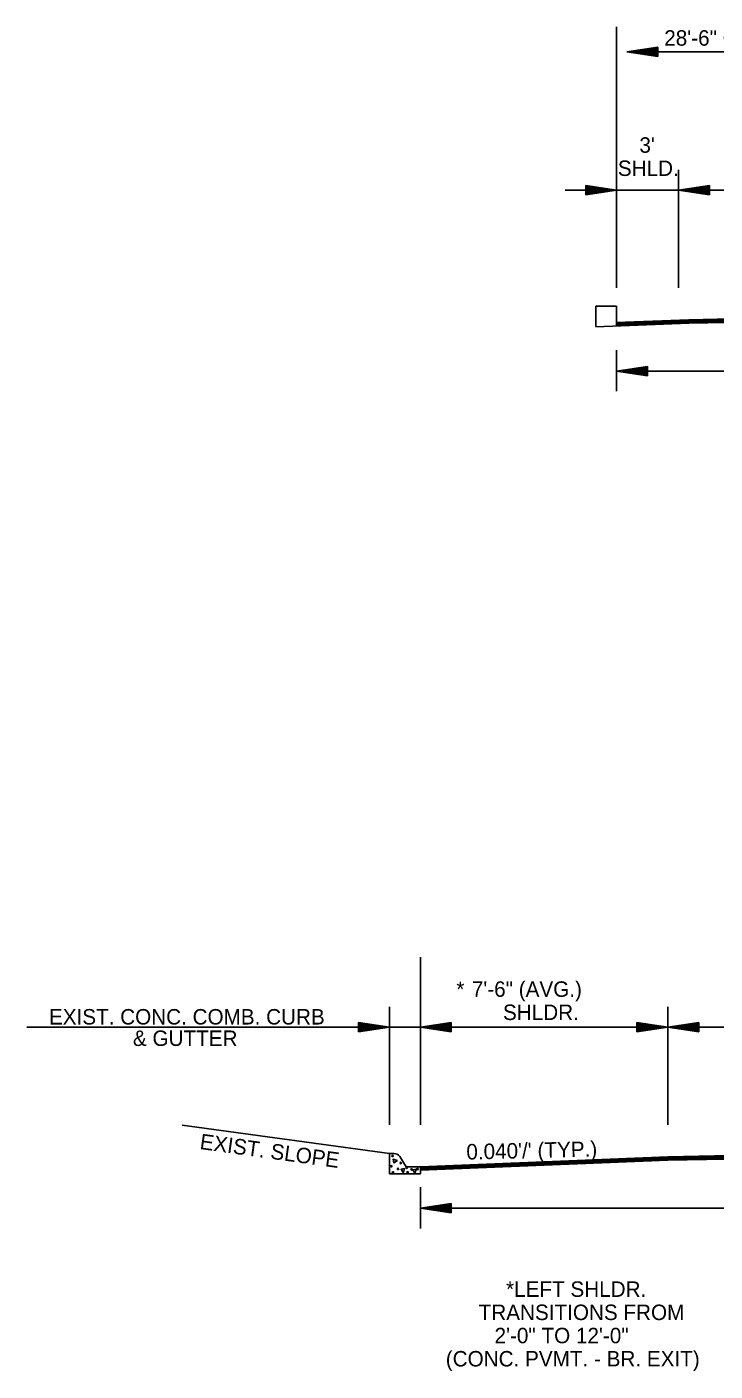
# Model space of a CAD drawing. Extents: x 542112 to 1930787, y -1968972 to 596640.
# Drawn here: x 544291 to 544624, y -1954597 to -1953945 of the extents above; entities that cross this region are included whole.
import ezdxf

# ---------------------------------------------------------------- set-up
doc = ezdxf.new("R2010")
doc.units = 0
doc.layers.add('R_Border', color=7, linetype='Continuous')
doc.layers.add('R_Draft', color=7, linetype='Continuous')

msp = doc.modelspace()

# ---------------------------------------------------------------- linework, layer by layer
at = {"layer": 'R_Border'}
for p, q in [((544576.68, -1954080.56), (544566.52, -1954080.56)), ((544566.52, -1954080.56), (544566.52, -1954090.37)), ((544576.68, -1954089.97), (544576.68, -1954080.56))]:
    msp.add_line(p, q, dxfattribs=at)
at = {"layer": 'R_Draft'}
for p, q in [((544576.68, -1954071.65), (544576.68, -1953945.09)), ((544596.68, -1953954.91), (544581.68, -1953957.16)), ((544596.68, -1953955.28), (544584.19, -1953957.16)), ((544596.68, -1953955.67), (544586.77, -1953957.16)), ((544596.68, -1953956.04), (544589.27, -1953957.16)), ((544596.68, -1953956.42), (544591.81, -1953957.16)), ((544596.68, -1953956.81), (544594.31, -1953957.16)), ((544596.68, -1953959.41), (544596.68, -1953954.91)), ((544596.68, -1953959.41), (544581.68, -1953957.16)), ((544581.68, -1953957.16), (544861.68, -1953957.16)), ((544596.68, -1953959.03), (544584.19, -1953957.16)), ((544596.68, -1953958.65), (544586.77, -1953957.16)), ((544596.68, -1953958.28), (544589.27, -1953957.16)), ((544596.68, -1953957.89), (544591.81, -1953957.16)), ((544596.68, -1953957.51), (544594.31, -1953957.16)), ((544606.68, -1954071.65), (544606.68, -1954014.34)), ((544561.68, -1954021.98), (544576.68, -1954024.23)), ((544561.68, -1954021.98), (544561.68, -1954026.48)), ((544621.68, -1954021.98), (544606.68, -1954024.23)), ((544621.68, -1954026.48), (544621.68, -1954021.98)), ((544576.68, -1954024.23), (544551.68, -1954024.23)), ((544561.68, -1954022.36), (544574.18, -1954024.23)), ((544561.68, -1954022.74), (544571.6, -1954024.23)), ((544561.68, -1954023.11), (544569.1, -1954024.23)), ((544561.68, -1954023.5), (544566.56, -1954024.23)), ((544561.68, -1954023.88), (544564.05, -1954024.23)), ((544561.68, -1954026.48), (544576.68, -1954024.23)), ((544561.68, -1954024.97), (544566.56, -1954024.23)), ((544561.68, -1954025.72), (544571.6, -1954024.23)), ((544561.68, -1954026.11), (544574.18, -1954024.23)), ((544561.68, -1954025.35), (544569.1, -1954024.23)), ((544561.68, -1954024.58), (544564.05, -1954024.23)), ((544606.68, -1954024.23), (544576.68, -1954024.23)), ((544716.68, -1954024.23), (544606.68, -1954024.23)), ((544621.68, -1954026.48), (544606.68, -1954024.23)), ((544621.68, -1954022.36), (544609.19, -1954024.23)), ((544621.68, -1954026.11), (544609.19, -1954024.23)), ((544621.68, -1954022.74), (544611.77, -1954024.23)), ((544621.68, -1954025.72), (544611.77, -1954024.23)), ((544621.68, -1954023.11), (544614.27, -1954024.23)), ((544621.68, -1954025.35), (544614.27, -1954024.23)), ((544621.68, -1954023.5), (544616.81, -1954024.23)), ((544621.68, -1954024.96), (544616.81, -1954024.23)), ((544621.68, -1954023.88), (544619.31, -1954024.23)), ((544621.68, -1954024.58), (544619.31, -1954024.23)), ((544611.68, -1954087.1), (544576.68, -1954088.5)), ((544721.67, -1954084.9), (544611.67, -1954087.1)), ((544721.68, -1954085.2), (544611.68, -1954087.4)), ((544721.68, -1954085.5), (544611.68, -1954087.7)), ((544721.69, -1954085.8), (544611.69, -1954088)), ((544721.7, -1954086.1), (544611.7, -1954088.3)), ((544721.7, -1954086.4), (544611.7, -1954088.6)), ((544721.71, -1954086.57), (544611.71, -1954088.77)), ((544611.68, -1954088.77), (544566.52, -1954090.57)), ((544611.68, -1954087.4), (544576.68, -1954088.8)), ((544611.68, -1954087.7), (544576.68, -1954089.1)), ((544611.68, -1954088), (544576.68, -1954089.4)), ((544611.68, -1954088.3), (544576.68, -1954089.7)), ((544611.68, -1954088.6), (544576.68, -1954090)), ((544576.68, -1954101.81), (544576.68, -1954121.81)), ((544591.68, -1954109.8), (544576.68, -1954112.05)), ((544591.68, -1954114.3), (544576.68, -1954112.05)), ((544591.68, -1954110.18), (544579.19, -1954112.05)), ((544591.68, -1954113.93), (544579.19, -1954112.05)), ((544581.66, -1954112.05), (545181.66, -1954112.05)), ((544591.68, -1954110.56), (544581.77, -1954112.05)), ((544591.68, -1954113.55), (544581.77, -1954112.05)), ((544591.68, -1954110.94), (544584.27, -1954112.05)), ((544591.68, -1954113.17), (544584.27, -1954112.05)), ((544591.68, -1954111.32), (544586.81, -1954112.05)), ((544591.68, -1954112.78), (544586.81, -1954112.05)), ((544591.68, -1954111.7), (544589.31, -1954112.05)), ((544591.68, -1954112.41), (544589.31, -1954112.05)), ((544591.68, -1954114.3), (544591.68, -1954109.8)), ((544481.5, -1954477.59), (544481.5, -1954396.18)), ((544466.52, -1954477.59), (544466.52, -1954420.28)), ((544601.5, -1954477.59), (544601.5, -1954420.28)), ((544481.5, -1954430.17), (544290.7, -1954430.17)), ((544451.49, -1954427.92), (544466.49, -1954430.17)), ((544451.49, -1954427.92), (544451.49, -1954432.42)), ((544451.49, -1954428.29), (544463.99, -1954430.17)), ((544451.49, -1954428.68), (544461.41, -1954430.17)), ((544451.49, -1954429.05), (544458.91, -1954430.17)), ((544451.49, -1954429.44), (544456.37, -1954430.17)), ((544451.49, -1954429.82), (544453.86, -1954430.17)), ((544451.49, -1954432.42), (544466.49, -1954430.17)), ((544451.49, -1954430.9), (544456.37, -1954430.17)), ((544451.49, -1954431.66), (544461.41, -1954430.17)), ((544451.49, -1954432.04), (544463.99, -1954430.17)), ((544451.49, -1954431.29), (544458.91, -1954430.17)), ((544451.49, -1954430.52), (544453.86, -1954430.17)), ((544496.5, -1954427.92), (544481.5, -1954430.17)), ((544601.5, -1954430.17), (544481.5, -1954430.17)), ((544496.5, -1954432.42), (544481.5, -1954430.17)), ((544496.5, -1954428.29), (544484.01, -1954430.17)), ((544496.5, -1954432.04), (544484.01, -1954430.17)), ((544496.5, -1954428.68), (544486.59, -1954430.17)), ((544496.5, -1954431.66), (544486.59, -1954430.17)), ((544496.5, -1954429.05), (544489.09, -1954430.17)), ((544496.5, -1954431.29), (544489.09, -1954430.17)), ((544496.5, -1954429.44), (544491.63, -1954430.17)), ((544496.5, -1954430.9), (544491.63, -1954430.17)), ((544496.5, -1954429.82), (544494.13, -1954430.17)), ((544496.5, -1954430.52), (544494.13, -1954430.17)), ((544496.5, -1954427.92), (544496.5, -1954432.42)), ((544586.5, -1954427.92), (544601.5, -1954430.17)), ((544586.5, -1954427.92), (544586.5, -1954432.42)), ((544586.5, -1954428.29), (544599, -1954430.17)), ((544586.5, -1954428.68), (544596.42, -1954430.17)), ((544586.5, -1954429.05), (544593.92, -1954430.17)), ((544586.5, -1954429.44), (544591.38, -1954430.17)), ((544586.5, -1954429.82), (544588.87, -1954430.17)), ((544586.5, -1954432.42), (544601.5, -1954430.17)), ((544586.5, -1954430.9), (544591.38, -1954430.17)), ((544586.5, -1954431.66), (544596.42, -1954430.17)), ((544586.5, -1954432.04), (544599, -1954430.17)), ((544586.5, -1954431.29), (544593.92, -1954430.17)), ((544586.5, -1954430.52), (544588.87, -1954430.17)), ((544616.5, -1954427.92), (544601.5, -1954430.17)), ((544711.5, -1954430.17), (544601.5, -1954430.17)), ((544616.5, -1954432.42), (544601.5, -1954430.17)), ((544616.5, -1954428.29), (544604.01, -1954430.17)), ((544616.5, -1954432.04), (544604.01, -1954430.17)), ((544616.5, -1954428.68), (544606.59, -1954430.17)), ((544616.5, -1954431.66), (544606.59, -1954430.17)), ((544616.5, -1954429.05), (544609.09, -1954430.17)), ((544616.5, -1954431.29), (544609.09, -1954430.17)), ((544616.5, -1954429.43), (544611.63, -1954430.17)), ((544616.5, -1954430.9), (544611.63, -1954430.17)), ((544616.5, -1954429.82), (544614.13, -1954430.17)), ((544616.5, -1954430.52), (544614.13, -1954430.17)), ((544616.5, -1954432.42), (544616.5, -1954427.92)), ((544366, -1954477.65), (544466.5, -1954491.48)), ((544468.67, -1954491.44), (544466.5, -1954491.48)), ((544711.49, -1954490.83), (544601.49, -1954493.03)), ((544711.5, -1954491.13), (544601.5, -1954493.33)), ((544711.5, -1954491.43), (544601.5, -1954493.63)), ((544466.5, -1954491.48), (544466.5, -1954501.33)), ((544471.49, -1954492.94), (544474.58, -1954497.83)), ((544474.58, -1954497.83), (544481.5, -1954497.83)), ((544601.5, -1954493.03), (544481.5, -1954497.83)), ((544601.5, -1954493.33), (544481.5, -1954498.13)), ((544601.5, -1954493.63), (544481.5, -1954498.43)), ((544601.5, -1954493.93), (544481.5, -1954498.73)), ((544601.5, -1954494.23), (544481.5, -1954499.03)), ((544601.5, -1954494.53), (544481.5, -1954499.33)), ((544601.5, -1954494.7), (544481.5, -1954499.5)), ((544481.5, -1954497.83), (544481.5, -1954501.33)), ((544711.51, -1954491.73), (544601.51, -1954493.93)), ((544711.52, -1954492.03), (544601.52, -1954494.23)), ((544711.52, -1954492.33), (544601.52, -1954494.53)), ((544711.52, -1954492.5), (544601.52, -1954494.7)), ((544481.5, -1954501.33), (544466.5, -1954501.33)), ((544481.5, -1954507.74), (544481.5, -1954527.74)), ((544496.5, -1954515.74), (544481.5, -1954517.99)), ((544496.5, -1954516.12), (544484.01, -1954517.99)), ((544496.5, -1954516.5), (544486.59, -1954517.99)), ((544496.5, -1954516.87), (544489.09, -1954517.99)), ((544496.5, -1954517.26), (544491.63, -1954517.99)), ((544496.5, -1954520.24), (544496.5, -1954515.74)), ((544481.5, -1954517.99), (545261.5, -1954517.99)), ((544496.5, -1954520.24), (544481.5, -1954517.99)), ((544496.5, -1954519.87), (544484.01, -1954517.99)), ((544496.5, -1954519.48), (544486.59, -1954517.99)), ((544496.5, -1954519.11), (544489.09, -1954517.99)), ((544496.5, -1954518.72), (544491.63, -1954517.99)), ((544496.5, -1954517.64), (544494.13, -1954517.99)), ((544496.5, -1954518.34), (544494.13, -1954517.99))]:
    msp.add_line(p, q, dxfattribs=at)
for points in [[(544470.44, -1954494.9), (544468.68, -1954496.03), (544468.3, -1954494.26), (544470.21, -1954494.9)], [(544473.26, -1954500.87), (544472.12, -1954499.09), (544473.88, -1954498.72), (544473.26, -1954500.61)], [(544478.91, -1954501.2), (544477.78, -1954499.41), (544479.55, -1954499.05), (544478.91, -1954500.94)]]:
    msp.add_lwpolyline(points, dxfattribs=at)
for centre in [(544467.43, -1954497.63), (544468.06, -1954492.61), (544471.99, -1954496.04), (544468.25, -1954500.61), (544470.72, -1954498.9), (544474.92, -1954498.38), (544475.32, -1954500.54), (544477.22, -1954499.15), (544480.16, -1954498.98)]:
    msp.add_circle(centre, 0.339, dxfattribs=at)
msp.add_arc((544468.72, -1954494.69), 3.26, 32.27564, 91.11964, dxfattribs=at)

# ---------------------------------------------------------------- texts
for s, p in [('28\'-6" CLEAR ROADWAY (HYDRODEMOLITION)', (544599.78, -1953954.21)), ("3' ", (544587.73, -1954006.14)), ('SHLD.', (544577.28, -1954017.39)), ('*', (544498.95, -1954415.53)), ('7\'-6" (AVG.)', (544506.46, -1954415.46)), ('SHLDR.', (544521.58, -1954426.71)), ('EXIST. CONC. COMB. CURB', (544301.4, -1954428.88)), ('& GUTTER ', (544342.12, -1954439.28)), ('*LEFT SHLDR.', (544523.07, -1954560.96)), ('TRANSITIONS FROM', (544509.78, -1954572.21)), ('2\'-0" TO 12\'-0"', (544517.49, -1954583.46)), ('(CONC. PVMT. - BR. EXIT)', (544493.84, -1954594.71))]:
    msp.add_text(s, height=7.5, dxfattribs=at).set_placement(p)
for s, rotation, p in [('EXIST. SLOPE', 352.16821, (544374.25, -1954489.22)), ("0.040'/' (TYP.)", 1.31838, (544503.89, -1954494.39))]:
    msp.add_text(s, height=7.5, rotation=rotation, dxfattribs=at).set_placement(p)

doc.saveas('drawing.dxf')
